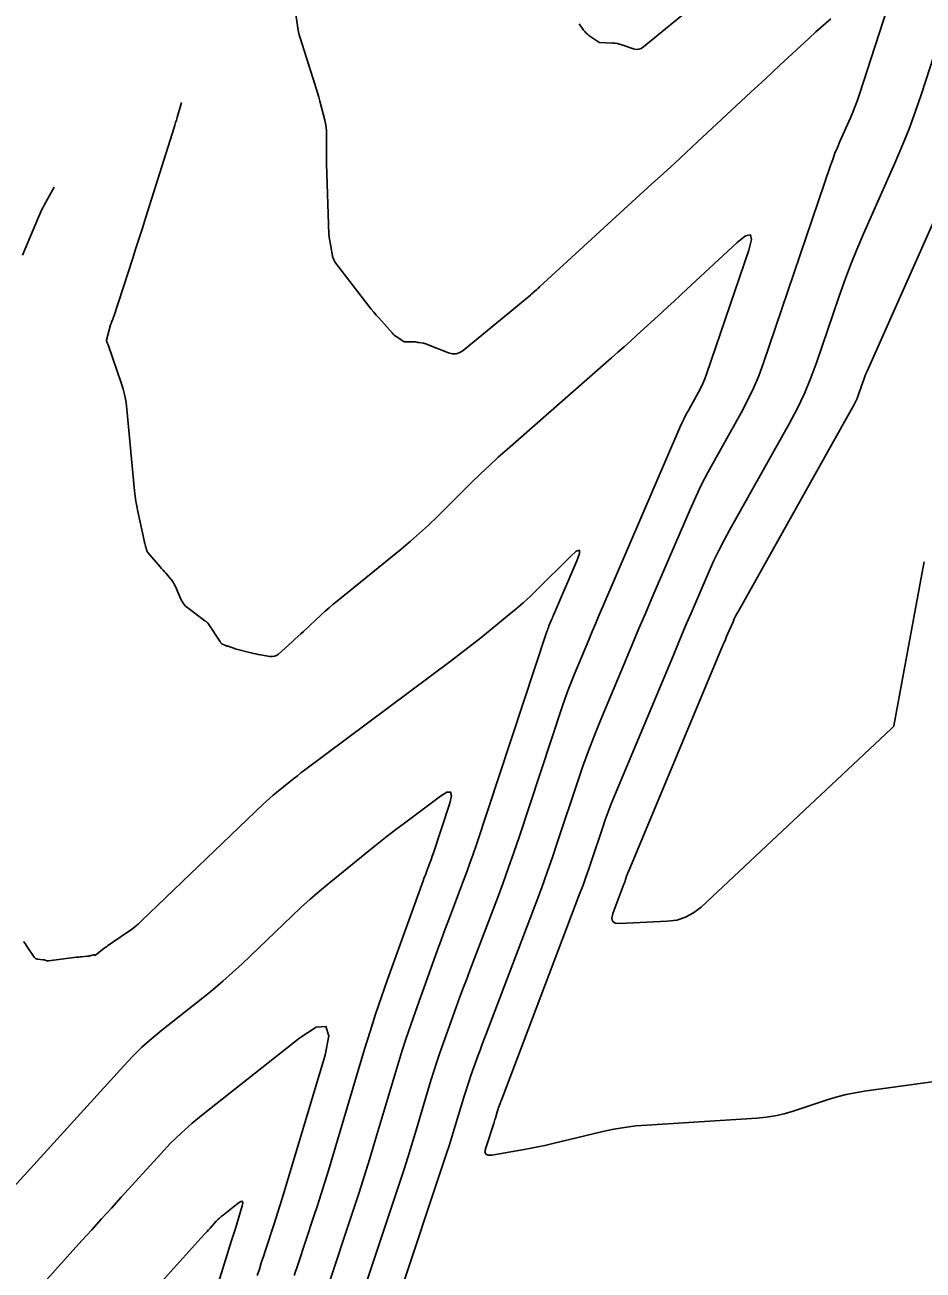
# Model space of a CAD drawing. Extents: x 1005228 to 1008882, y 1883389 to 1885754.
# Drawn here: x 1007307 to 1007406.9, y 1884352.9 to 1884491.3 of the extents above; entities that cross this region are included whole.
import ezdxf

# ---------------------------------------------------------------- set-up
doc = ezdxf.new("R2010")
doc.units = 0
doc.layers.add('C-ANNO-NOTE', color=7, linetype='Continuous')
doc.layers.add('S_BRIDGE', color=7, linetype='Continuous')

msp = doc.modelspace()

# ---------------------------------------------------------------- linework, layer by layer
at = {"layer": 'C-ANNO-NOTE'}
for points in [[(1007348.33, 1884349.12), (1007353.93, 1884365.95), (1007354.17, 1884366.68), (1007354.41, 1884367.42), (1007354.64, 1884368.16), (1007354.86, 1884368.9), (1007355.85, 1884372.19), (1007356.02, 1884372.77), (1007356.21, 1884373.34), (1007356.4, 1884373.91), (1007356.6, 1884374.48), (1007357.42, 1884376.75), (1007357.63, 1884377.32), (1007357.83, 1884377.88), (1007358.05, 1884378.45), (1007358.26, 1884379.01), (1007363.86, 1884393.74), (1007364.48, 1884395.41), (1007365.09, 1884397.09), (1007365.68, 1884398.77), (1007366.24, 1884400.46), (1007368.49, 1884407.22), (1007369.06, 1884408.91), (1007369.67, 1884410.58), (1007370.31, 1884412.24), (1007370.98, 1884413.89), (1007373.87, 1884420.8), (1007374.58, 1884422.49), (1007375.3, 1884424.19), (1007376.02, 1884425.88), (1007376.75, 1884427.57), (1007381.01, 1884437.45), (1007381.63, 1884438.84), (1007382.28, 1884440.21), (1007382.98, 1884441.56), (1007383.7, 1884442.9), (1007386.68, 1884448.2), (1007387.39, 1884449.54), (1007388.04, 1884450.91), (1007388.63, 1884452.31), (1007389.15, 1884453.74), (1007396.62, 1884475.69), (1007396.86, 1884476.37), (1007397.11, 1884477.04), (1007397.38, 1884477.7), (1007397.66, 1884478.35), (1007398.83, 1884480.97), (1007399.11, 1884481.62), (1007399.37, 1884482.29), (1007399.62, 1884482.96), (1007399.85, 1884483.63), (1007403.77, 1884495.78)], [(1007410.44, 1884495.1), (1007406.74, 1884483.67), (1007406.08, 1884481.71), (1007405.37, 1884479.78), (1007404.61, 1884477.86), (1007403.79, 1884475.96), (1007400.3, 1884468.1), (1007399.54, 1884466.36), (1007398.83, 1884464.6), (1007398.16, 1884462.83), (1007397.53, 1884461.04), (1007395.09, 1884453.86), (1007394.44, 1884452.08), (1007393.71, 1884450.34), (1007392.9, 1884448.63), (1007392.01, 1884446.96), (1007385.37, 1884435.14), (1007384.77, 1884434.02), (1007384.19, 1884432.89), (1007383.64, 1884431.75), (1007383.12, 1884430.59), (1007381.11, 1884425.92), (1007380.61, 1884424.75), (1007380.11, 1884423.59), (1007379.62, 1884422.42), (1007379.13, 1884421.25), (1007372.57, 1884405.58), (1007372.21, 1884404.7), (1007371.86, 1884403.81), (1007371.54, 1884402.91), (1007371.23, 1884402), (1007370.03, 1884398.37), (1007369.72, 1884397.46), (1007369.4, 1884396.56), (1007369.08, 1884395.66), (1007368.74, 1884394.76), (1007360.04, 1884371.86), (1007359.99, 1884371.75), (1007359.95, 1884371.63), (1007359.91, 1884371.51), (1007359.86, 1884371.39), (1007359.69, 1884370.92), (1007359.65, 1884370.8), (1007359.61, 1884370.68), (1007359.57, 1884370.56), (1007359.54, 1884370.44), (1007359.33, 1884369.76), (1007359.28, 1884369.6), (1007359.24, 1884369.45), (1007359.19, 1884369.3), (1007359.14, 1884369.14), (1007358.25, 1884366.47), (1007358.17, 1884366.04), (1007358.26, 1884365.76), (1007358.52, 1884365.63), (1007358.95, 1884365.65), (1007362.52, 1884366.26), (1007363.29, 1884366.4), (1007364.05, 1884366.55), (1007364.82, 1884366.72), (1007365.57, 1884366.89), (1007371.29, 1884368.26), (1007372.5, 1884368.52), (1007373.71, 1884368.73), (1007374.94, 1884368.88), (1007376.17, 1884368.99), (1007388.43, 1884369.76), (1007389.46, 1884369.86), (1007390.47, 1884370.02), (1007391.47, 1884370.24), (1007392.45, 1884370.53), (1007396.37, 1884371.82), (1007397.36, 1884372.12), (1007398.36, 1884372.37), (1007399.36, 1884372.58), (1007400.38, 1884372.75), (1007417.93, 1884375.18)], [(1007396.66, 1884492), (1007395.83, 1884491.29), (1007395, 1884490.56), (1007394.19, 1884489.82), (1007390.98, 1884486.83), (1007390.17, 1884486.08), (1007389.37, 1884485.34), (1007388.56, 1884484.59), (1007387.76, 1884483.84), (1007381.81, 1884478.3), (1007380.55, 1884477.13), (1007379.29, 1884475.96), (1007378.02, 1884474.79), (1007376.75, 1884473.63), (1007364.24, 1884462.18), (1007364.17, 1884462.1), (1007364.09, 1884462.03), (1007364.01, 1884461.96), (1007363.93, 1884461.9), (1007363.5, 1884461.52), (1007363.48, 1884461.5), (1007363.46, 1884461.48), (1007363.44, 1884461.46), (1007363.41, 1884461.44), (1007363.32, 1884461.36), (1007363.3, 1884461.34), (1007363.28, 1884461.32), (1007363.26, 1884461.3), (1007363.23, 1884461.28), (1007355.73, 1884455.12), (1007355.36, 1884454.88), (1007354.96, 1884454.76), (1007354.55, 1884454.76), (1007354.12, 1884454.87), (1007351.67, 1884455.83), (1007351.58, 1884455.87), (1007351.49, 1884455.89), (1007351.4, 1884455.91), (1007351.31, 1884455.93), (1007350.84, 1884455.99), (1007350.79, 1884456), (1007350.74, 1884456.01), (1007350.69, 1884456.02), (1007350.64, 1884456.03), (1007350.43, 1884456.07), (1007350.38, 1884456.08), (1007350.33, 1884456.09), (1007350.28, 1884456.09), (1007350.22, 1884456.09), (1007349.48, 1884456.06), (1007349.34, 1884456.07), (1007349.21, 1884456.09), (1007349.08, 1884456.14), (1007348.96, 1884456.21), (1007348.35, 1884456.62), (1007348.21, 1884456.72), (1007348.08, 1884456.82), (1007347.96, 1884456.94), (1007347.84, 1884457.06), (1007346.35, 1884458.73), (1007346.07, 1884459.05), (1007345.79, 1884459.38), (1007345.52, 1884459.71), (1007345.25, 1884460.05), (1007341.53, 1884464.87), (1007341.49, 1884464.93), (1007341.45, 1884464.99), (1007341.42, 1884465.05), (1007341.38, 1884465.11), (1007341.27, 1884465.38), (1007341.24, 1884465.44), (1007341.22, 1884465.51), (1007341.2, 1884465.58), (1007341.19, 1884465.65), (1007340.83, 1884467.72), (1007340.83, 1884467.73), (1007340.82, 1884467.89), (1007340.82, 1884467.92), (1007340.81, 1884467.94), (1007340.81, 1884467.97), (1007340.81, 1884468), (1007340.54, 1884475.89), (1007340.53, 1884476.3), (1007340.52, 1884476.71), (1007340.52, 1884477.11), (1007340.52, 1884477.52), (1007340.54, 1884479.14), (1007340.53, 1884479.55), (1007340.5, 1884479.95), (1007340.44, 1884480.34), (1007340.35, 1884480.74), (1007339.8, 1884482.83), (1007339.67, 1884483.3), (1007339.54, 1884483.78), (1007339.4, 1884484.25), (1007339.25, 1884484.73), (1007337.61, 1884489.87), (1007337.51, 1884490.21), (1007337.42, 1884490.56), (1007337.35, 1884490.91), (1007337.29, 1884491.27), (1007337.08, 1884492.69)], [(1007368.66, 1884491.43), (1007369.14, 1884490.74), (1007369.27, 1884490.57), (1007369.41, 1884490.42), (1007369.56, 1884490.28), (1007369.73, 1884490.15), (1007370.85, 1884489.39), (1007370.86, 1884489.39), (1007370.86, 1884489.38), (1007370.87, 1884489.38), (1007370.88, 1884489.38), (1007370.9, 1884489.37), (1007370.91, 1884489.36), (1007370.91, 1884489.36), (1007370.92, 1884489.36), (1007370.93, 1884489.36), (1007372.41, 1884489.29), (1007372.66, 1884489.27), (1007372.91, 1884489.24), (1007373.15, 1884489.18), (1007373.39, 1884489.11), (1007374.71, 1884488.67), (1007375.01, 1884488.6), (1007375.29, 1884488.62), (1007375.55, 1884488.7), (1007375.8, 1884488.87), (1007381.69, 1884493.7)], [(1007343.32, 1884346.52), (1007348.72, 1884362.76), (1007349.16, 1884364.07), (1007349.58, 1884365.39), (1007349.99, 1884366.72), (1007350.39, 1884368.04), (1007352.16, 1884373.94), (1007352.48, 1884374.98), (1007352.81, 1884376), (1007353.15, 1884377.03), (1007353.51, 1884378.04), (1007354.98, 1884382.11), (1007355.35, 1884383.12), (1007355.72, 1884384.14), (1007356.1, 1884385.15), (1007356.48, 1884386.16), (1007359.55, 1884394.23), (1007360.18, 1884395.91), (1007360.79, 1884397.61), (1007361.38, 1884399.3), (1007361.96, 1884401.01), (1007366.75, 1884415.49), (1007367.08, 1884416.44), (1007367.42, 1884417.38), (1007367.78, 1884418.32), (1007368.16, 1884419.25), (1007369.71, 1884422.95), (1007370.09, 1884423.87), (1007370.49, 1884424.79), (1007370.88, 1884425.72), (1007371.27, 1884426.64), (1007379.86, 1884446.54), (1007380.08, 1884447.05), (1007380.32, 1884447.55), (1007380.57, 1884448.05), (1007380.84, 1884448.53), (1007381.93, 1884450.47), (1007382.19, 1884450.96), (1007382.43, 1884451.46), (1007382.64, 1884451.97), (1007382.83, 1884452.49), (1007387.52, 1884466.27), (1007387.82, 1884467.46), (1007387.71, 1884467.99), (1007387.17, 1884467.88), (1007386.22, 1884467.12), (1007380.61, 1884461.89), (1007379.92, 1884461.25), (1007379.23, 1884460.61), (1007378.53, 1884459.97), (1007377.84, 1884459.34), (1007375.06, 1884456.8), (1007374.37, 1884456.16), (1007373.67, 1884455.53), (1007372.97, 1884454.91), (1007372.26, 1884454.29), (1007360.66, 1884444.15), (1007359.65, 1884443.25), (1007358.66, 1884442.33), (1007357.67, 1884441.4), (1007356.71, 1884440.46), (1007352.87, 1884436.64), (1007351.9, 1884435.7), (1007350.9, 1884434.79), (1007349.88, 1884433.9), (1007348.85, 1884433.03), (1007341.74, 1884427.27), (1007341.28, 1884426.89), (1007340.83, 1884426.51), (1007340.39, 1884426.12), (1007339.95, 1884425.72), (1007337.97, 1884423.88), (1007337.66, 1884423.59), (1007337.34, 1884423.3), (1007337.02, 1884423.01), (1007336.7, 1884422.72), (1007335.18, 1884421.36), (1007334.97, 1884421.21), (1007334.74, 1884421.12), (1007334.5, 1884421.08), (1007334.24, 1884421.1), (1007333.19, 1884421.28), (1007332.92, 1884421.32), (1007332.66, 1884421.38), (1007332.4, 1884421.43), (1007332.13, 1884421.5), (1007330.37, 1884421.94), (1007330.36, 1884421.94), (1007330.36, 1884421.94), (1007330.35, 1884421.94), (1007330.34, 1884421.95), (1007330.3, 1884421.97), (1007330.3, 1884421.97), (1007329.59, 1884422.22), (1007329.52, 1884422.24), (1007329.45, 1884422.27), (1007329.38, 1884422.29), (1007329.3, 1884422.32), (1007328.95, 1884422.45), (1007328.92, 1884422.46), (1007328.89, 1884422.48), (1007328.86, 1884422.5), (1007328.84, 1884422.53), (1007328.75, 1884422.65), (1007328.73, 1884422.69), (1007328.71, 1884422.72), (1007328.69, 1884422.75), (1007328.67, 1884422.78), (1007327.37, 1884424.75), (1007327.35, 1884424.79), (1007327.33, 1884424.82), (1007327.3, 1884424.84), (1007327.27, 1884424.87), (1007327.14, 1884424.97), (1007327.11, 1884424.99), (1007327.07, 1884425.02), (1007327.04, 1884425.04), (1007327.01, 1884425.06), (1007325.11, 1884426.48), (1007324.86, 1884426.69), (1007324.64, 1884426.92), (1007324.46, 1884427.19), (1007324.32, 1884427.48), (1007323.72, 1884428.87), (1007323.62, 1884429.07), (1007323.5, 1884429.27), (1007323.38, 1884429.46), (1007323.23, 1884429.64), (1007322.64, 1884430.35), (1007322.49, 1884430.52), (1007322.34, 1884430.7), (1007322.19, 1884430.87), (1007322.04, 1884431.05), (1007320.65, 1884432.64), (1007320.61, 1884432.69), (1007320.58, 1884432.75), (1007320.55, 1884432.8), (1007320.53, 1884432.86), (1007320.46, 1884433.11), (1007320.45, 1884433.17), (1007320.43, 1884433.23), (1007320.41, 1884433.29), (1007320.39, 1884433.35), (1007320.31, 1884433.67), (1007320.29, 1884433.75), (1007320.27, 1884433.82), (1007320.25, 1884433.9), (1007320.24, 1884433.97), (1007319.53, 1884437.22), (1007319.42, 1884437.79), (1007319.32, 1884438.36), (1007319.24, 1884438.93), (1007319.18, 1884439.51), (1007318.32, 1884448.58), (1007318.23, 1884449.33), (1007318.09, 1884450.07), (1007317.91, 1884450.8), (1007317.68, 1884451.52), (1007316.22, 1884455.73), (1007316.21, 1884455.77), (1007316.19, 1884455.82), (1007316.17, 1884455.86), (1007316.15, 1884455.91), (1007316.08, 1884456.08), (1007316.07, 1884456.13), (1007316.06, 1884456.17), (1007316.06, 1884456.22), (1007316.07, 1884456.26), (1007316.51, 1884457.96), (1007316.54, 1884458.04), (1007316.56, 1884458.12), (1007316.59, 1884458.2), (1007316.62, 1884458.28), (1007316.75, 1884458.59), (1007316.78, 1884458.66), (1007316.81, 1884458.74), (1007316.84, 1884458.82), (1007316.86, 1884458.9), (1007318.97, 1884465.38), (1007319.33, 1884466.49), (1007319.69, 1884467.6), (1007320.04, 1884468.71), (1007320.39, 1884469.82), (1007323.57, 1884479.91), (1007323.66, 1884480.18), (1007323.74, 1884480.46), (1007323.83, 1884480.74), (1007323.91, 1884481.02), (1007324.39, 1884482.7)], [(1007407.05, 1884431.63), (1007406.79, 1884430.25), (1007403.66, 1884413.37), (1007403.65, 1884413.34), (1007403.64, 1884413.3), (1007403.62, 1884413.28), (1007403.59, 1884413.25), (1007403.49, 1884413.15), (1007403.46, 1884413.13), (1007403.44, 1884413.1), (1007403.41, 1884413.08), (1007403.38, 1884413.05), (1007382.22, 1884393.23), (1007381.39, 1884392.58), (1007380.48, 1884392.09), (1007379.51, 1884391.78), (1007378.46, 1884391.64), (1007373.19, 1884391.39), (1007372.67, 1884391.44), (1007372.36, 1884391.64), (1007372.27, 1884391.99), (1007372.38, 1884392.5), (1007373.63, 1884395.78), (1007373.68, 1884395.91), (1007373.72, 1884396.03), (1007373.76, 1884396.16), (1007373.81, 1884396.28), (1007373.97, 1884396.78), (1007374.01, 1884396.91), (1007374.06, 1884397.03), (1007374.11, 1884397.15), (1007374.16, 1884397.27), (1007384.65, 1884422.33), (1007384.78, 1884422.66), (1007384.92, 1884422.98), (1007385.06, 1884423.31), (1007385.2, 1884423.64), (1007385.77, 1884424.95), (1007385.91, 1884425.27), (1007386.06, 1884425.59), (1007386.23, 1884425.91), (1007386.4, 1884426.22), (1007399.24, 1884449.1), (1007399.39, 1884449.4), (1007399.54, 1884449.7), (1007399.66, 1884450), (1007399.78, 1884450.32), (1007400.21, 1884451.58), (1007400.32, 1884451.9), (1007400.44, 1884452.21), (1007400.56, 1884452.52), (1007400.7, 1884452.83), (1007411.37, 1884476.82)], [(1007336.95, 1884352.26), (1007337.38, 1884353.56), (1007339.1, 1884358.73), (1007339.53, 1884360.03), (1007339.94, 1884361.33), (1007340.35, 1884362.63), (1007340.74, 1884363.94), (1007344.78, 1884377.44), (1007345.38, 1884379.39), (1007346, 1884381.32), (1007346.65, 1884383.25), (1007347.33, 1884385.17), (1007351.29, 1884396.15), (1007351.38, 1884396.4), (1007351.48, 1884396.65), (1007351.57, 1884396.9), (1007351.66, 1884397.15), (1007352.04, 1884398.14), (1007352.13, 1884398.39), (1007352.22, 1884398.64), (1007352.31, 1884398.89), (1007352.39, 1884399.14), (1007354.27, 1884404.79), (1007354.45, 1884405.61), (1007354.34, 1884406.01), (1007353.93, 1884405.99), (1007353.21, 1884405.55), (1007349.2, 1884402.56), (1007348.25, 1884401.84), (1007347.3, 1884401.11), (1007346.36, 1884400.38), (1007345.43, 1884399.63), (1007340.82, 1884395.89), (1007339.76, 1884395.01), (1007338.71, 1884394.1), (1007337.68, 1884393.18), (1007336.67, 1884392.23), (1007331.14, 1884386.93), (1007330.08, 1884385.94), (1007328.99, 1884384.97), (1007327.89, 1884384.03), (1007326.76, 1884383.12), (1007322.2, 1884379.52), (1007321.08, 1884378.6), (1007320, 1884377.64), (1007318.97, 1884376.63), (1007317.97, 1884375.58), (1007304.25, 1884360.49)], [(1007308.75, 1884351.07), (1007313.32, 1884356.14), (1007314.41, 1884357.35), (1007315.51, 1884358.55), (1007316.6, 1884359.76), (1007317.69, 1884360.96), (1007322.08, 1884365.78), (1007323.19, 1884366.96), (1007324.36, 1884368.09), (1007325.57, 1884369.18), (1007326.82, 1884370.21), (1007337.55, 1884378.68), (1007339.39, 1884379.87), (1007340.47, 1884379.95), (1007340.8, 1884378.91), (1007340.37, 1884376.77), (1007335.57, 1884360.71), (1007335.35, 1884360), (1007335.13, 1884359.29), (1007334.91, 1884358.59), (1007334.67, 1884357.89), (1007333.74, 1884355.08), (1007333.51, 1884354.37), (1007333.28, 1884353.67), (1007333.06, 1884352.96), (1007332.83, 1884352.26)], [(1007312.85, 1884341.2), (1007326.89, 1884356.76), (1007327.06, 1884356.95), (1007327.24, 1884357.14), (1007327.41, 1884357.33), (1007327.58, 1884357.52), (1007328.27, 1884358.28), (1007328.44, 1884358.47), (1007328.63, 1884358.64), (1007328.82, 1884358.81), (1007329.02, 1884358.98), (1007330.7, 1884360.31), (1007330.99, 1884360.49), (1007331.16, 1884360.51), (1007331.21, 1884360.34), (1007331.14, 1884360.01), (1007330.39, 1884357.48), (1007330.36, 1884357.37), (1007330.32, 1884357.26), (1007330.29, 1884357.15), (1007330.25, 1884357.04), (1007330.1, 1884356.6), (1007330.07, 1884356.49), (1007330.03, 1884356.38), (1007329.99, 1884356.27), (1007329.96, 1884356.15), (1007322.65, 1884332.56)]]:
    msp.add_lwpolyline(points, dxfattribs=at)
at = {"layer": 'S_BRIDGE'}
for points in [[(1007306.72, 1884465.71), (1007308.48, 1884469.94), (1007308.63, 1884470.29), (1007308.79, 1884470.63), (1007308.96, 1884470.96), (1007309.13, 1884471.29), (1007310.23, 1884473.26)], [(1007340.52, 1884350.54), (1007343.53, 1884359.58), (1007344.15, 1884361.47), (1007344.75, 1884363.36), (1007345.34, 1884365.26), (1007345.92, 1884367.16), (1007348.47, 1884375.69), (1007348.93, 1884377.18), (1007349.4, 1884378.66), (1007349.9, 1884380.14), (1007350.42, 1884381.61), (1007352.89, 1884388.46), (1007353.24, 1884389.43), (1007353.6, 1884390.39), (1007353.96, 1884391.36), (1007354.33, 1884392.33), (1007355.79, 1884396.18), (1007356.15, 1884397.15), (1007356.5, 1884398.12), (1007356.84, 1884399.1), (1007357.17, 1884400.07), (1007365.05, 1884423.87), (1007365.11, 1884424.03), (1007365.16, 1884424.18), (1007365.22, 1884424.33), (1007365.29, 1884424.49), (1007365.54, 1884425.09), (1007365.6, 1884425.25), (1007365.67, 1884425.4), (1007365.73, 1884425.55), (1007365.8, 1884425.7), (1007368.39, 1884431.72), (1007368.69, 1884432.54), (1007368.67, 1884432.9), (1007368.33, 1884432.79), (1007367.67, 1884432.21), (1007363.91, 1884428.48), (1007363.18, 1884427.76), (1007362.42, 1884427.07), (1007361.65, 1884426.4), (1007360.87, 1884425.74), (1007357.69, 1884423.16), (1007356.89, 1884422.52), (1007356.08, 1884421.89), (1007355.27, 1884421.26), (1007354.45, 1884420.64), (1007338.07, 1884408.43), (1007337.68, 1884408.14), (1007337.29, 1884407.83), (1007336.9, 1884407.53), (1007336.51, 1884407.22), (1007334.97, 1884405.97), (1007334.59, 1884405.66), (1007334.22, 1884405.33), (1007333.85, 1884405), (1007333.49, 1884404.66), (1007319.95, 1884391.68), (1007319.58, 1884391.34), (1007319.19, 1884391.02), (1007318.8, 1884390.71), (1007318.39, 1884390.42), (1007316.18, 1884388.92), (1007316.04, 1884388.82), (1007315.9, 1884388.72), (1007315.76, 1884388.61), (1007315.62, 1884388.5), (1007314.82, 1884387.86), (1007314.8, 1884387.85), (1007314.79, 1884387.85), (1007314.77, 1884387.85), (1007314.76, 1884387.86), (1007314.69, 1884387.9), (1007314.68, 1884387.9), (1007314.66, 1884387.91), (1007314.64, 1884387.91), (1007314.62, 1884387.91), (1007314.23, 1884387.81), (1007314.16, 1884387.79), (1007314.09, 1884387.77), (1007314.01, 1884387.76), (1007313.94, 1884387.76), (1007313.26, 1884387.7), (1007313.12, 1884387.69), (1007312.99, 1884387.67), (1007312.85, 1884387.66), (1007312.71, 1884387.64), (1007309.59, 1884387.24), (1007309.54, 1884387.24), (1007309.49, 1884387.24), (1007309.44, 1884387.25), (1007309.4, 1884387.26), (1007309.21, 1884387.33), (1007309.16, 1884387.35), (1007309.11, 1884387.36), (1007309.06, 1884387.37), (1007309.01, 1884387.37), (1007308.38, 1884387.43), (1007308.26, 1884387.45), (1007308.16, 1884387.5), (1007308.07, 1884387.57), (1007308, 1884387.66), (1007307.15, 1884388.93), (1007306.99, 1884389.16), (1007306.81, 1884389.38)]]:
    msp.add_lwpolyline(points, dxfattribs=at)

doc.saveas('drawing.dxf')
